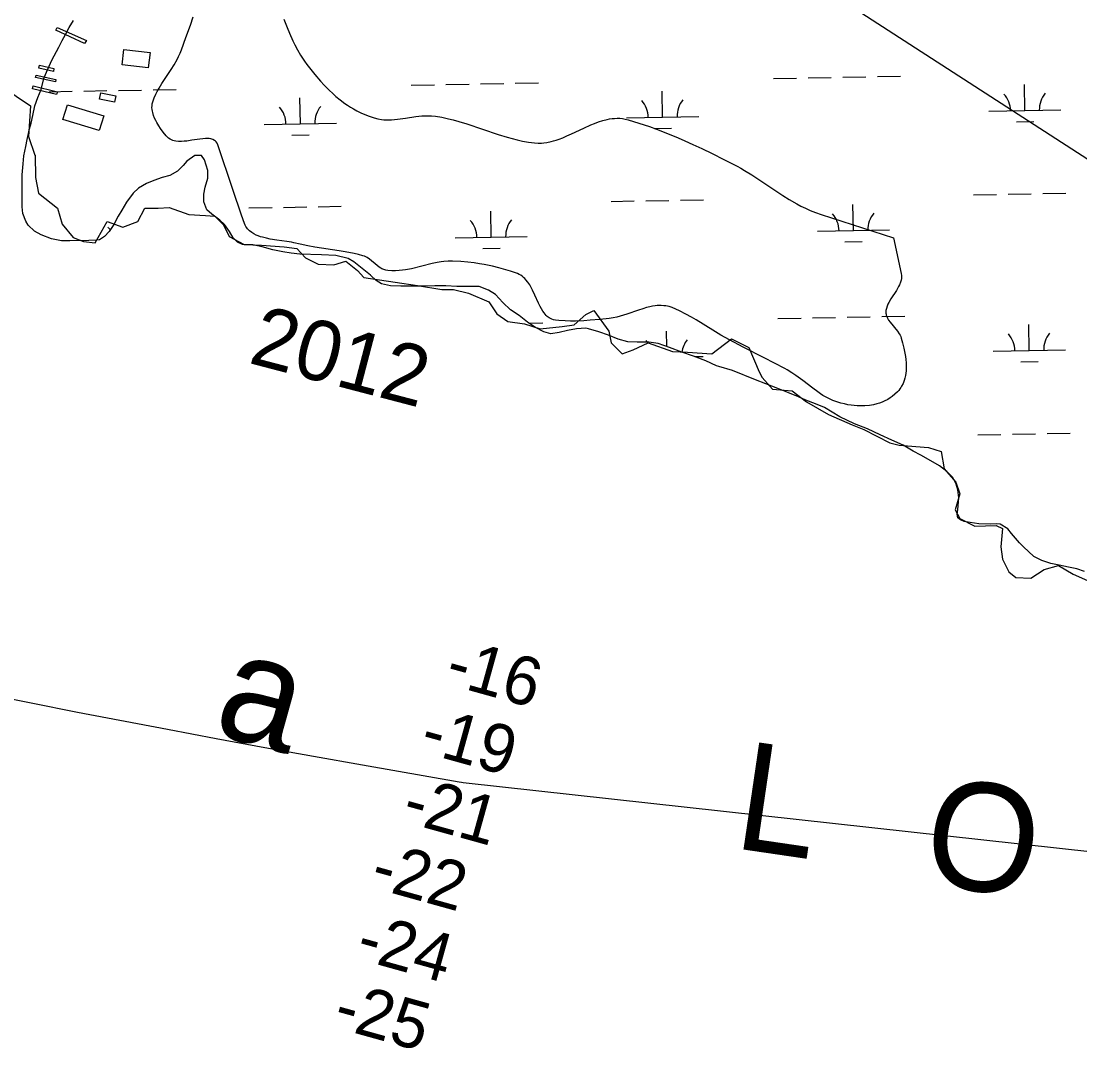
# Model space of a CAD drawing. Extents: x 3925854 to 3964121, y 224593 to 250589.
# Drawn here: x 3953466 to 3954933, y 240513 to 241945 of the extents above; entities that cross this region are included whole.
import ezdxf

# ---------------------------------------------------------------- set-up
doc = ezdxf.new("R2010")
doc.units = 0
for name, color, linetype in [('V-BLDG-OTLN', 7, 'Continuous'), ('V-CHAN-DOCK', 7, 'Continuous'), ('V-RIVR-EDGE', 7, 'Continuous'), ('V-RIVR-IDEN', 7, 'Continuous'), ('V-RIVR-RANG', 7, 'Continuous'), ('V-SITE-VEGE', 7, 'Continuous'), ('V-TOPO-DPTH', 7, 'Continuous'), ('V-TOPO-MINR', 7, 'Continuous'), ('V-UTIL-LINE', 7, 'Continuous'), ('V-WETL-SWMP', 7, 'Continuous')]:
    doc.layers.add(name, color=color, linetype=linetype)

msp = doc.modelspace()

# ---------------------------------------------------------------- linework, layer by layer
at = {"layer": 'V-BLDG-OTLN'}
for points in [[(3953608.538, 241905.267), (3953644.833, 241901.079), (3953642.393, 241879.938), (3953606.098, 241884.126)], [(3953576.43, 241845.24), (3953597.37, 241841.052), (3953595.598, 241832.193), (3953574.658, 241836.381)], [(3953530.363, 241828.489), (3953580.618, 241813.133), (3953574.441, 241792.918), (3953524.186, 241808.273)]]:
    msp.add_lwpolyline(points, close=True, dxfattribs=at)
at = {"layer": 'V-CHAN-DOCK'}
for points in [[(3953554.137, 241913.32), (3953514.217, 241931.904), (3953516.095, 241935.936), (3953556.535, 241917.711), (3953554.137, 241913.32)], [(3953511.2, 241874.609), (3953490.839, 241879.209), (3953491.779, 241883.374), (3953511.456, 241878.93), (3953511.2, 241874.609)], [(3953513.59, 241860.435), (3953486.243, 241866.634), (3953486.977, 241869.87), (3953514.205, 241863.693), (3953513.59, 241860.435)], [(3953515.378, 241842.867), (3953481.844, 241850.864), (3953482.774, 241854.77), (3953516.716, 241846.672), (3953515.378, 241842.867)]]:
    msp.add_lwpolyline(points, dxfattribs=at)
at = {"layer": 'V-RIVR-EDGE'}
for points in [[(3953277.151, 241935.386), (3953294.74, 241928.002), (3953312.164, 241929.938), (3953323.78, 241931.39), (3953479.147, 241827.328), (3953476.243, 241784.735), (3953484.955, 241758.599), (3953484.955, 241758.599)], [(3953485.682, 241758.635), (3953485.968, 241727.707), (3953490.332, 241705.888), (3953516.514, 241685.16), (3953523.06, 241663.342), (3953538.333, 241644.796), (3953552.516, 241639.341), (3953568.88, 241637.159), (3953585.244, 241666.614), (3953607.063, 241658.978), (3953627.791, 241666.614), (3953637.609, 241685.16), (3953656.155, 241685.16), (3953671.429, 241686.251), (3953698.702, 241676.433), (3953721.612, 241675.342), (3953734.703, 241674.251), (3953746.704, 241662.251), (3953754.34, 241645.886), (3953775.068, 241634.977), (3953799.069, 241633.886), (3953830.707, 241631.704), (3953848.162, 241629.522), (3953860.162, 241616.431), (3953877.617, 241607.703), (3953899.436, 241606.612), (3953915.8, 241612.067), (3953932.165, 241598.976), (3953940.892, 241589.157), (3953984.53, 241582.612), (3954015.076, 241578.248), (3954048.896, 241572.793), (3954065.26, 241572.793), (3954085.988, 241567.338), (3954114.352, 241555.338), (3954125.262, 241538.974), (3954140.535, 241528.064), (3954163.445, 241524.792), (3954185.264, 241518.246), (3954215.81, 241521.519), (3954232.174, 241523.701), (3954248.539, 241537.883), (3954259.448, 241543.338), (3954280.176, 241514.973), (3954283.449, 241498.609), (3954298.722, 241483.336), (3954313.995, 241488.79), (3954334.723, 241498.609), (3954368.543, 241486.608), (3954389.271, 241485.518), (3954423.09, 241483.336), (3954450.363, 241504.064), (3954474.364, 241492.063), (3954488.547, 241458.244), (3954492.91, 241450.607), (3954507.093, 241434.243), (3954534.366, 241432.061), (3954554.003, 241416.788), (3954584.55, 241399.333), (3954617.278, 241385.151), (3954633.642, 241378.605), (3954669.643, 241360.059), (3954682.735, 241356.786), (3954723.1, 241353.513), (3954740.555, 241348.058), (3954744.919, 241324.058), (3954761.283, 241305.512), (3954766.738, 241289.147), (3954760.192, 241267.329), (3954766.738, 241255.328), (3954787.465, 241244.419), (3954816.921, 241245.51), (3954825.649, 241241.146), (3954823.467, 241216.054), (3954825.649, 241198.599), (3954834.376, 241181.144), (3954844.195, 241173.507), (3954864.923, 241172.416), (3954883.469, 241184.417), (3954903.106, 241189.871), (3954923.834, 241177.871), (3954943.471, 241169.143)]]:
    msp.add_lwpolyline(points, dxfattribs=at)
at = {"layer": 'V-SITE-VEGE'}
for points in [[(3953736.345, 241777.134), (3953735.411, 241778.15), (3953734.008, 241779.287), (3953731.879, 241780.448), (3953730.537, 241780.942), (3953728.905, 241781.37), (3953726.91, 241781.695), (3953724.485, 241781.877), (3953721.54, 241781.867), (3953717.979, 241781.621), (3953713.703, 241781.112), (3953702.631, 241779.365), (3953695.742, 241778.388), (3953692.102, 241778.023), (3953688.293, 241777.82), (3953684.342, 241777.874), (3953680.312, 241778.316), (3953678.317, 241778.724), (3953676.333, 241779.289), (3953674.371, 241780.04), (3953672.446, 241781.005), (3953670.574, 241782.222), (3953668.778, 241783.731), (3953667.078, 241785.572), (3953663.084, 241790.649), (3953659.285, 241795.878), (3953656.922, 241799.423), (3953654.053, 241804.203), (3953652.59, 241806.949), (3953651.103, 241810.093), (3953649.674, 241813.683), (3953648.439, 241817.767), (3953647.972, 241819.929), (3953647.634, 241822.221), (3953647.466, 241824.644), (3953647.521, 241827.198), (3953647.859, 241829.889), (3953648.562, 241832.705), (3953650.522, 241838.097), (3953652.918, 241843.451), (3953654.724, 241847.002), (3953657.346, 241851.716), (3953661.145, 241857.987), (3953673.916, 241877.564), (3953677.969, 241884.044), (3953682.262, 241891.538), (3953684.34, 241895.582), (3953686.356, 241899.941), (3953688.24, 241904.647), (3953694.529, 241921.666), (3953700.716, 241938.969), (3953704.499, 241950.667)], [(3953830.226, 241947.37), (3953834.786, 241935.58), (3953837.994, 241927.765)], [(3953837.994, 241927.765), (3953842.602, 241917.418), (3953845.454, 241911.551), (3953848.955, 241904.886), (3953853.317, 241897.331), (3953855.821, 241893.334), (3953858.642, 241889.092), (3953861.832, 241884.599), (3953865.459, 241879.839), (3953873.064, 241870.48), (3953880.811, 241861.545), (3953886.079, 241855.843), (3953893.257, 241848.593), (3953897.449, 241844.64), (3953902.332, 241840.303), (3953908.041, 241835.592), (3953914.757, 241830.546), (3953918.427, 241828.009), (3953922.412, 241825.426), (3953926.752, 241822.817), (3953931.483, 241820.198), (3953936.656, 241817.605), (3953942.321, 241815.071), (3953948.541, 241812.645), (3953955.393, 241810.379), (3953960.409, 241809.116), (3953965.463, 241808.297), (3953968.849, 241807.969), (3953973.387, 241807.774), (3953979.461, 241807.885), (3953987.596, 241808.547), (3953998.465, 241809.999), (3954012.911, 241812.147), (3954021.097, 241813.069), (3954025.435, 241813.368), (3954030.03, 241813.494), (3954034.897, 241813.359), (3954040.037, 241812.86), (3954049.235, 241811.338), (3954058.428, 241809.364), (3954064.556, 241807.83), (3954072.723, 241805.563), (3954083.612, 241802.218), (3954127.161, 241787.52), (3954139.611, 241783.663), (3954146.25, 241781.791), (3954153.339, 241779.977), (3954160.9, 241778.287), (3954168.969, 241776.807), (3954177.581, 241775.65), (3954182.393, 241775.355), (3954187.208, 241775.471), (3954190.42, 241775.762), (3954194.704, 241776.395), (3954200.42, 241777.626), (3954203.689, 241778.509), (3954207.426, 241779.662), (3954211.696, 241781.144), (3954216.581, 241783.024), (3954222.164, 241785.369), (3954228.545, 241788.237), (3954245.566, 241796.256), (3954255.292, 241800.625), (3954260.478, 241802.759), (3954266.005, 241804.821), (3954271.901, 241806.718), (3954278.185, 241808.325), (3954281.427, 241808.96), (3954284.773, 241809.462), (3954288.224, 241809.806), (3954291.783, 241809.958), (3954295.457, 241809.886), (3954299.248, 241809.548), (3954303.158, 241808.903), (3954307.19, 241807.897), (3954322.081, 241803.302), (3954336.78, 241798.319), (3954346.481, 241794.794), (3954359.312, 241789.859), (3954376.255, 241782.887), (3954385.864, 241778.709), (3954396.795, 241773.788), (3954409.232, 241767.972), (3954423.39, 241761.096), (3954439.528, 241752.974), (3954457.962, 241743.4), (3954463.223, 241740.547), (3954468.413, 241737.583), (3954478.616, 241731.384), (3954485.311, 241727.098), (3954521.409, 241703.07), (3954530.4, 241697.422), (3954540.832, 241691.321), (3954546.487, 241688.267), (3954552.602, 241685.195), (3954559.236, 241682.146), (3954566.459, 241679.193), (3954574.348, 241676.42), (3954674.86, 241644.17), (3954685.442, 241594.555), (3954685.804, 241592.038)], [(3954305.392, 241538.577), (3954296.256, 241535.728), (3954291.396, 241534.452), (3954286.227, 241533.349), (3954280.741, 241532.538), (3954267.723, 241531.153), (3954254.606, 241529.947), (3954245.834, 241529.33), (3954234.14, 241528.859), (3954227.474, 241528.816), (3954219.882, 241529.003), (3954211.254, 241529.576), (3954206.677, 241530.057), (3954203.871, 241530.582), (3954201.268, 241531.446), (3954199.636, 241532.196), (3954197.584, 241533.404), (3954195.046, 241535.349), (3954193.688, 241536.621), (3954192.214, 241538.204), (3954190.618, 241540.17), (3954188.9, 241542.601), (3954187.051, 241545.589), (3954185.06, 241549.233), (3954182.903, 241553.628), (3954177.829, 241564.933), (3954174.621, 241571.804), (3954172.801, 241575.343), (3954170.736, 241578.962), (3954168.357, 241582.591), (3954165.573, 241586.132), (3954164.027, 241587.799), (3954162.333, 241589.396), (3954160.484, 241590.897), (3954158.459, 241592.278), (3954156.23, 241593.509), (3954153.775, 241594.555), (3954144.118, 241597.891), (3954134.442, 241600.849), (3954127.978, 241602.614), (3954119.35, 241604.717), (3954107.822, 241607.095), (3954101.225, 241608.234), (3954093.674, 241609.352), (3954085.036, 241610.392), (3954075.152, 241611.281), (3954063.843, 241611.92), (3954057.859, 241611.908), (3954051.866, 241611.449), (3954047.867, 241610.935), (3954042.529, 241610.032), (3954035.406, 241608.527), (3954006.909, 241601.424), (3953998.78, 241599.831), (3953994.453, 241599.188), (3953989.841, 241598.698), (3953984.929, 241598.442), (3953979.699, 241598.516), (3953974.13, 241599.044), (3953971.263, 241599.517), (3953968.543, 241600.246), (3953965.961, 241601.332), (3953964.304, 241602.223), (3953962.16, 241603.583), (3953959.395, 241605.631), (3953948.645, 241614.595), (3953945.432, 241616.77), (3953943.654, 241617.755), (3953941.694, 241618.64), (3953939.521, 241619.363), (3953933.478, 241620.903), (3953927.374, 241622.285), (3953915.025, 241624.685), (3953906.702, 241626.092), (3953873.135, 241631.339), (3953863.565, 241633.06), (3953852.696, 241635.339), (3953843.886, 241637.448), (3953840.722, 241638.091), (3953834.141, 241639.206), (3953820.409, 241641.135), (3953811.241, 241642.568), (3953806.137, 241643.568), (3953800.509, 241644.946), (3953797.628, 241645.81), (3953794.662, 241646.849), (3953791.641, 241648.104), (3953788.6, 241649.628), (3953785.587, 241651.487), (3953782.671, 241653.765), (3953781.293, 241655.067), (3953779.972, 241656.509), (3953778.716, 241658.109), (3953777.547, 241659.878), (3953776.476, 241661.84), (3953775.526, 241664.015), (3953771.249, 241675.769), (3953759.656, 241711.15), (3953738.494, 241773.167), (3953737.547, 241775.33), (3953736.345, 241777.134)], [(3954685.804, 241592.038), (3954685.841, 241589.538), (3954685.698, 241587.877), (3954685.317, 241585.675), (3954684.504, 241582.752), (3954682.957, 241578.888), (3954681.88, 241576.69), (3954678.802, 241571.345), (3954671.12, 241559.547), (3954668.267, 241554.685), (3954666.969, 241552.098), (3954665.812, 241549.339), (3954664.89, 241546.403), (3954664.327, 241543.267), (3954664.231, 241541.651), (3954664.28, 241539.98), (3954664.458, 241538.575), (3954664.765, 241537.184), (3954665.732, 241534.442), (3954666.602, 241532.64), (3954667.999, 241530.266), (3954670.19, 241527.141), (3954680.211, 241514.869), (3954682.65, 241511.355), (3954683.74, 241509.467), (3954684.694, 241507.435), (3954685.442, 241505.25), (3954687.199, 241498.59), (3954688.925, 241491.418), (3954689.98, 241486.423), (3954691.162, 241479.568), (3954691.676, 241475.587), (3954692.089, 241471.003), (3954692.282, 241465.756), (3954692.083, 241459.799), (3954691.77, 241456.655), (3954691.258, 241453.343), (3954690.494, 241449.868), (3954689.417, 241446.237), (3954687.94, 241442.473), (3954685.968, 241438.602), (3954684.784, 241436.671), (3954683.429, 241434.723), (3954681.893, 241432.773), (3954680.152, 241430.828), (3954676.631, 241427.428), (3954672.908, 241424.385), (3954670.321, 241422.548), (3954666.75, 241420.332), (3954661.795, 241417.778), (3954658.877, 241416.52), (3954655.473, 241415.257), (3954651.5, 241414.032), (3954646.872, 241412.916), (3954641.485, 241411.99), (3954635.239, 241411.378), (3954631.884, 241411.235), (3954628.294, 241411.22), (3954624.46, 241411.355), (3954620.379, 241411.667), (3954616.047, 241412.181), (3954611.46, 241412.926), (3954606.631, 241413.938), (3954601.57, 241415.251), (3954596.302, 241416.899), (3954590.867, 241418.925), (3954585.317, 241421.366), (3954579.728, 241424.262), (3954576.992, 241425.865), (3954573.404, 241428.145), (3954569.853, 241430.543), (3954562.855, 241435.63), (3954548.975, 241446.35), (3954539.577, 241453.362), (3954534.076, 241457.136), (3954527.623, 241461.128), (3954524.09, 241463.078), (3954495.35, 241477.995), (3954466.506, 241492.813), (3954447.382, 241502.77), (3954441.511, 241505.961), (3954435.707, 241509.293), (3954424.232, 241516.248), (3954401.38, 241530.416), (3954394.763, 241534.303), (3954387.097, 241538.538), (3954378.162, 241543.029), (3954373.3, 241545.235), (3954368.026, 241547.424), (3954363.773, 241548.834), (3954359.472, 241549.761), (3954356.582, 241550.134), (3954352.705, 241550.347), (3954347.493, 241550.175), (3954344.497, 241549.87), (3954341.056, 241549.352), (3954337.106, 241548.571), (3954332.569, 241547.465), (3954327.361, 241545.979), (3954321.387, 241544.066), (3954305.392, 241538.577)]]:
    msp.add_lwpolyline(points, dxfattribs=at)
at = {"layer": 'V-TOPO-DPTH'}
msp.add_lwpolyline([(3955982.564, 240679.032), (3954078.405, 240888.823), (3954076.335, 240889.086), (3954072.902, 240889.641), (3953938.994, 240913.214), (3953871.38, 240925.255), (3953803.799, 240937.476), (3953736.267, 240949.967), (3953668.767, 240962.638), (3953544.482, 240986.224), (3953415.225, 241012.374), (3953286.446, 241040.59), (3953158.386, 241071.904), (3953030.804, 241105.284), (3953009.626, 241111.099), (3952871.994, 241149.554), (3952734.601, 241188.829), (3952597.566, 241229.336), (3952460.769, 241270.664), (3951496.126, 241566.824)], dxfattribs=at)
at = {"layer": 'V-TOPO-MINR'}
msp.add_lwpolyline([(3955982.564, 240679.032), (3954078.405, 240888.823), (3954076.335, 240889.086), (3954072.902, 240889.641), (3953938.994, 240913.214), (3953871.38, 240925.255), (3953803.799, 240937.476), (3953736.267, 240949.967), (3953668.767, 240962.638), (3953544.482, 240986.224), (3953415.225, 241012.374), (3953286.446, 241040.59), (3953158.386, 241071.904), (3953030.804, 241105.284), (3953009.626, 241111.099), (3952871.994, 241149.554), (3952734.601, 241188.829), (3952597.566, 241229.336), (3952460.769, 241270.664), (3951496.126, 241566.824)], dxfattribs=at)
at = {"layer": 'V-UTIL-LINE'}
msp.add_lwpolyline([(3957974.115, 230534.291), (3955504.908, 237909.423), (3955545.434, 239147.844), (3955545.409, 239149.229), (3955617.45, 241317.764), (3951638.507, 243889.773), (3950262.651, 245733.512), (3950260.125, 245737.596), (3948167.454, 248541.726)], dxfattribs=at)
at = {"layer": 'V-WETL-SWMP'}
for p, q in [((3954508.57, 241864.991), (3954540.564, 241865.573)), ((3954556.562, 241865.863), (3954588.556, 241866.445)), ((3954604.554, 241866.736), (3954636.549, 241867.318)), ((3954652.546, 241867.609), (3954684.541, 241868.19)), ((3953504.92, 241846.741), (3953536.914, 241847.323)), ((3953552.912, 241847.614), (3953584.906, 241848.196)), ((3953600.904, 241848.487), (3953632.898, 241849.068)), ((3953648.896, 241849.359), (3953680.891, 241849.941)), ((3954006.745, 241855.866), (3954038.739, 241856.448)), ((3954054.737, 241856.739), (3954086.731, 241857.32)), ((3954102.729, 241857.611), (3954134.723, 241858.193)), ((3954150.721, 241858.484), (3954182.716, 241859.066)), ((3954354.926, 241811.447), (3954354.271, 241847.441)), ((3954856.751, 241820.571), (3954856.096, 241856.565)), ((3953853.101, 241802.322), (3953852.446, 241838.316)), ((3954806.759, 241819.662), (3954906.743, 241821.48)), ((3953803.109, 241801.413), (3953903.092, 241803.231)), ((3954304.934, 241810.538), (3954404.917, 241812.356)), ((3954845.033, 241804.925), (3954869.029, 241805.361)), ((3953841.383, 241786.675), (3953865.379, 241787.112)), ((3954343.208, 241795.8), (3954367.204, 241796.236)), ((3954785.453, 241703.824), (3954817.448, 241704.406)), ((3954833.446, 241704.697), (3954865.44, 241705.278)), ((3954881.438, 241705.569), (3954913.432, 241706.151)), ((3953781.803, 241685.574), (3953813.798, 241686.156)), ((3953829.795, 241686.447), (3953861.79, 241687.029)), ((3953877.788, 241687.32), (3953909.782, 241687.902)), ((3954283.628, 241694.699), (3954315.623, 241695.281)), ((3954331.621, 241695.572), (3954363.615, 241696.154)), ((3954379.613, 241696.444), (3954411.607, 241697.026)), ((3954619.261, 241654.364), (3954618.607, 241690.358)), ((3954117.436, 241645.24), (3954116.782, 241681.234)), ((3954569.269, 241653.455), (3954669.253, 241655.273)), ((3954067.444, 241644.331), (3954167.428, 241646.149)), ((3954105.719, 241629.593), (3954129.715, 241630.029)), ((3954607.544, 241638.718), (3954631.54, 241639.154)), ((3954169.471, 241526.095), (3954188.764, 241526.446)), ((3954514.618, 241532.371), (3954546.612, 241532.953)), ((3954562.61, 241533.243), (3954594.605, 241533.825)), ((3954610.602, 241534.116), (3954642.597, 241534.698)), ((3954658.594, 241534.989), (3954690.589, 241535.57)), ((3954862.799, 241487.951), (3954862.144, 241523.945)), ((3954360.706, 241493.545), (3954360.319, 241514.821)), ((3954399.698, 241479.531), (3954410.966, 241479.736)), ((3954812.807, 241487.042), (3954912.791, 241488.86)), ((3954851.081, 241472.305), (3954875.077, 241472.741)), ((3954791.502, 241371.204), (3954823.496, 241371.786)), ((3954839.494, 241372.077), (3954871.488, 241372.658)), ((3954887.486, 241372.949), (3954919.48, 241373.531))]:
    msp.add_line(p, q, dxfattribs=at)
for points in [[(3953472.628, 241771.013), (3953474.628, 241780.595), (3953477.828, 241795.167), (3953480.027, 241803.351), (3953482.427, 241813.731), (3953485.227, 241827.105), (3953489.424, 241838.482), (3953493.821, 241849.66), (3953497.82, 241865.23), (3953501.217, 241873.813), (3953508.611, 241890.379), (3953518.2, 241908.542), (3953522.995, 241917.723), (3953527.79, 241926.106), (3953532.785, 241935.686), (3953538.578, 241945.266)], [(3954483.639, 241447.592), (3954451.503, 241460.182), (3954432.74, 241465.78), (3954429.546, 241466.779), (3954414.576, 241473.573), (3954397.61, 241480.367), (3954381.641, 241485.564), (3954364.476, 241492.159), (3954348.707, 241497.955), (3954335.931, 241499.358), (3954319.561, 241499.365), (3954306.785, 241500.168), (3954293.411, 241503.967), (3954279.838, 241509.163), (3954266.664, 241513.959), (3954252.292, 241518.158), (3954248.5, 241518.758), (3954235.523, 241518.164), (3954223.145, 241515.774), (3954211.365, 241512.784), (3954200.185, 241511.192), (3954190.404, 241513.791), (3954178.628, 241519.984), (3954167.851, 241527.176), (3954156.276, 241536.364), (3954144.301, 241544.553), (3954133.725, 241554.34), (3954123.548, 241565.523), (3954113.769, 241571.716), (3954100.794, 241576.513), (3954079.434, 241576.921), (3954069.652, 241576.925), (3954054.68, 241577.53), (3954039.308, 241577.736), (3954019.145, 241577.345), (3954002.974, 241577.351), (3953992.194, 241577.356), (3953978.02, 241577.761), (3953965.644, 241580.561), (3953958.26, 241585.155), (3953950.277, 241592.345), (3953926.928, 241610.721), (3953919.144, 241615.516), (3953902.377, 241619.914), (3953882.214, 241620.521), (3953852.469, 241621.731), (3953840.292, 241623.134), (3953828.714, 241624.935), (3953814.94, 241627.337), (3953799.97, 241631.934), (3953787.394, 241634.335), (3953773.02, 241635.139), (3953765.835, 241638.336), (3953760.048, 241644.328), (3953754.661, 241652.914), (3953748.077, 241662.699), (3953741.692, 241668.691), (3953730.515, 241676.88), (3953723.531, 241683.072), (3953719.343, 241694.053), (3953719.148, 241704.834), (3953721.148, 241714.415), (3953724.747, 241726.791), (3953724.751, 241737.571), (3953720.165, 241752.346), (3953715.976, 241758.137), (3953706.992, 241758.34), (3953695.809, 241750.36), (3953690.816, 241744.373), (3953683.027, 241736.59), (3953672.045, 241730.805), (3953661.663, 241727.815), (3953650.082, 241723.827), (3953639.7, 241719.439), (3953628.717, 241713.056), (3953621.328, 241706.071), (3953612.14, 241693.698), (3953605.547, 241682.721), (3953600.753, 241674.338), (3953594.759, 241662.562), (3953588.167, 241652.982), (3953581.776, 241646.198), (3953574.587, 241641.609), (3953571.193, 241641.011), (3953560.014, 241640.417), (3953533.662, 241640.228), (3953522.283, 241640.233), (3953508.309, 241642.634), (3953493.938, 241648.43), (3953484.557, 241653.424), (3953475.977, 241661.613), (3953472.585, 241667.403), (3953468.597, 241677.986), (3953467.603, 241687.369), (3953467.407, 241696.552), (3953467.412, 241709.728), (3953467.416, 241720.109), (3953467.621, 241731.288), (3953468.825, 241746.859), (3953470.027, 241757.838), (3953472.628, 241771.013)], [(3954939.293, 241181.494), (3954928.714, 241185.291), (3954917.336, 241187.891), (3954904.361, 241190.492), (3954892.583, 241192.892), (3954880.208, 241196.89), (3954869.03, 241202.484), (3954861.647, 241209.275), (3954855.261, 241215.266), (3954849.075, 241221.657), (3954838.1, 241234.239), (3954832.912, 241240.629), (3954822.734, 241247.421), (3954817.144, 241247.822), (3954809.558, 241247.226), (3954792.989, 241247.633), (3954781.011, 241249.434), (3954772.827, 241250.835), (3954767.438, 241253.233), (3954763.846, 241256.229), (3954763.049, 241261.02), (3954764.05, 241267.807), (3954765.454, 241283.977), (3954763.662, 241294.758), (3954761.07, 241304.341), (3954756.482, 241312.528), (3954748.7, 241320.118), (3954738.522, 241328.107), (3954726.347, 241335.299), (3954712.575, 241343.09), (3954702.197, 241348.684), (3954688.026, 241356.675), (3954672.457, 241363.669), (3954656.091, 241371.262), (3954638.526, 241379.254), (3954620.562, 241386.448), (3954600.603, 241396.239), (3954579.048, 241409.024), (3954566.872, 241414.219), (3954553.499, 241419.415), (3954543.319, 241423.612), (3954528.349, 241429.607), (3954514.577, 241435.202), (3954498.01, 241441.997), (3954483.639, 241447.592)]]:
    msp.add_lwpolyline(points, dxfattribs=at)
for centre, start, end in [((3954299.683, 241810.917), 0.269879, 41.813537), ((3954410.151, 241812.926), 140.269876, 181.813534), ((3954801.508, 241820.042), 0.269879, 41.813537), ((3954911.976, 241822.05), 140.269876, 181.813534), ((3953797.858, 241801.792), 0.269879, 41.813537), ((3953908.326, 241803.801), 140.269876, 181.813534), ((3954564.019, 241653.835), 0.269879, 41.813537), ((3954674.486, 241655.843), 140.269876, 181.813534), ((3953560.369, 241635.585), 33.756204, 41.813537), ((3954062.194, 241644.71), 0.269879, 41.813537), ((3954172.661, 241646.719), 140.269876, 181.813534), ((3954807.556, 241487.422), 0.269879, 41.813537), ((3954918.024, 241489.43), 140.269876, 181.813534), ((3954305.731, 241478.297), 36.695309, 41.813537), ((3954416.199, 241480.306), 140.269876, 171.244798)]:
    msp.add_arc(centre, 35.246, start, end, dxfattribs=at)

# ---------------------------------------------------------------- texts
at = {"layer": 'V-RIVR-IDEN'}
for s, height, rotation, p in [('2012', 82.9998, 345.32068, (3953779.374, 241471.258)), ('a', 150, 344.453613, (3953728.736, 240958.151)), ('L', 150, 351.647125, (3954450.611, 240798.734)), ('O', 150, 351.647125, (3954711.315, 240750.473))]:
    msp.add_text(s, height=height, rotation=rotation, dxfattribs=at).set_placement(p)
at = {"layer": 'V-RIVR-RANG'}
for s, p in [('-16', (3954051.104, 241026.907)), ('-19', (3954016.298, 240932.686)), ('-21', (3953991.498, 240836.004)), ('-22', (3953947.497, 240744.933)), ('-24', (3953927.613, 240645.946)), ('-25', (3953896.164, 240550.921))]:
    msp.add_text(s, height=67, rotation=344.469611, dxfattribs=at).set_placement(p)

doc.saveas('drawing.dxf')
